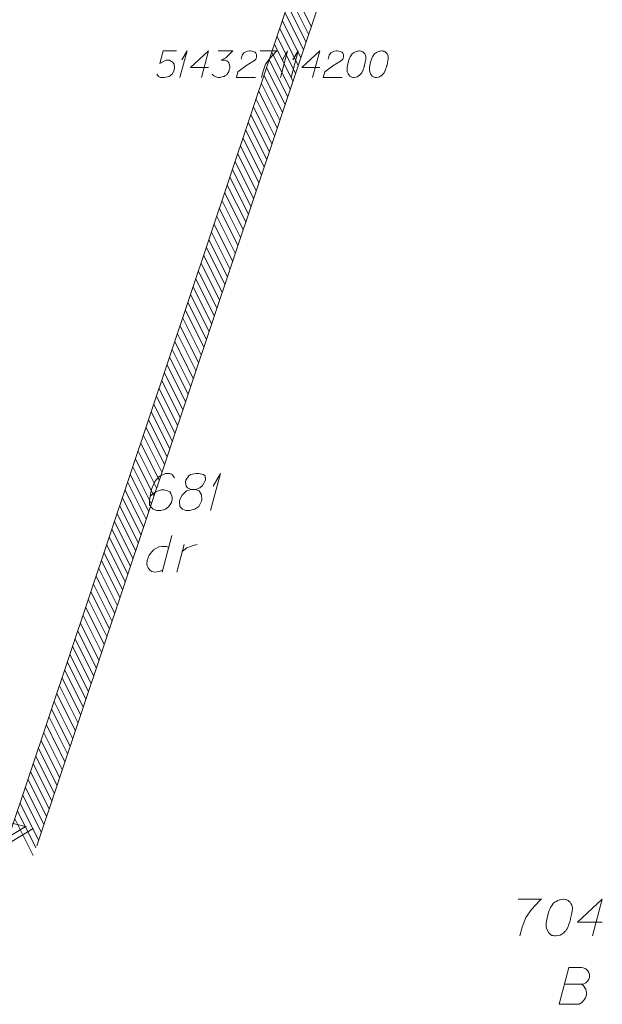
# Model space of a CAD drawing. Header units: metres. Extents: x 5555129 to 5556676, y 5635595 to 5636517.
# Tile 276 of 286: x 5556653 to 5556673, y 5636133 to 5636167. Entities that reach past the tile are written whole.
import ezdxf

# ---------------------------------------------------------------- set-up
doc = ezdxf.new("R2010")
doc.units = ezdxf.units.M
doc.header["$MEASUREMENT"] = 0
doc.linetypes.add('PRZER1-1', pattern=[2, 1, -1])
doc.layers.add('#zakres', color=7, linetype='Continuous', lineweight=18)
for name, color, linetype, lineweight, true_color in [('GESDZI_O', 7, 'Continuous', 18, 0x0a0909), ('GESUZY_O', 7, 'PRZER1-1', 18, 0x008000), ('GSPPS3_O', 7, 'Continuous', 18, 0x0a0909)]:
    doc.layers.add(name, color=color, linetype=linetype, lineweight=lineweight, true_color=true_color)

# ---------------------------------------------------------------- blocks, each defined once
blk = doc.blocks.new('*U1718')
at = {"layer": 'GSPPS3_O', "color": 7, "linetype": 'ByBlock', "lineweight": 18}
for q in [(5555543.829, 5636406.33), (5555543.893, 5636406.925)]:
    blk.add_line((5555544.07, 5636407.23), q, dxfattribs=at)
blk = doc.blocks.new('*U1719')
at = {"layer": 'GSPPS3_O', "color": 7, "linetype": 'ByBlock', "lineweight": 18}
for q in [(5555547.238, 5636406.33), (5555547.302, 5636406.925)]:
    blk.add_line((5555547.479, 5636407.23), q, dxfattribs=at)
blk = doc.blocks.new('*U1720')
at = {"layer": 'GSPPS3_O', "color": 7, "linetype": 'ByBlock', "lineweight": 18}
for q in [(5555547.599, 5636406.33), (5555547.663, 5636406.925)]:
    blk.add_line((5555547.84, 5636407.23), q, dxfattribs=at)
blk = doc.blocks.new('*U1797')
at = {"layer": 'GESUZY_O', "color": 96, "linetype": 'ByBlock', "lineweight": 18, "true_color": 0x008000}
blk.add_line((5555543.554, 5636390.786), (5555543.229, 5636389.536), dxfattribs=at)
at = {"layer": 'GESUZY_O', "color": 96, "linetype": 'ByBlock', "lineweight": 18, "true_color": 0x008000, "flags": 128}
blk.add_lwpolyline([(5555543.446, 5636390.372), (5555543.377, 5636390.412), (5555543.21, 5636390.412), (5555543.111, 5636390.392), (5555542.934, 5636390.294), (5555542.786, 5636390.116), (5555542.718, 5636389.929), (5555542.708, 5636389.831), (5555542.718, 5636389.752), (5555542.747, 5636389.683), (5555542.806, 5636389.605), (5555542.875, 5636389.555), (5555542.983, 5636389.536), (5555543.062, 5636389.546), (5555543.141, 5636389.555), (5555543.249, 5636389.614)], dxfattribs=at)
blk = doc.blocks.new('*U1798')
at = {"layer": 'GESUZY_O', "color": 96, "linetype": 'ByBlock', "lineweight": 18, "true_color": 0x008000}
blk.add_line((5555543.721, 5636389.536), (5555543.967, 5636390.471), dxfattribs=at)
at = {"layer": 'GESUZY_O', "color": 96, "linetype": 'ByBlock', "lineweight": 18, "true_color": 0x008000, "flags": 128}
blk.add_lwpolyline([(5555543.908, 5636390.244), (5555543.957, 5636390.284), (5555544.066, 5636390.362), (5555544.184, 5636390.412), (5555544.272, 5636390.441), (5555544.41, 5636390.471)], dxfattribs=at)
blk = doc.blocks.new('*U1800')
at = {"layer": 'GESDZI_O', "color": 96, "linetype": 'ByBlock', "lineweight": 18}
for q in [(5555544.868, 5636391.631), (5555544.957, 5636392.458)]:
    blk.add_line((5555545.203, 5636392.881), q, dxfattribs=at)

msp = doc.modelspace()

# ---------------------------------------------------------------- linework, layer by layer
at = {"layer": '#zakres', "color": 134, "linetype": 'Continuous', "lineweight": 18}
for p, q in [((5556652.59743, 5636138.87623), (5556667.19743, 5636182.46623)), ((5556653.54565, 5636138.55863), (5556668.14565, 5636182.14863)), ((5556662.85446, 5636166.36697), (5556662.23017, 5636167.62007)), ((5556662.76553, 5636166.10146), (5556662.14124, 5636167.35456)), ((5556662.58767, 5636165.57046), (5556661.96338, 5636166.82356)), ((5556662.6766, 5636165.83596), (5556662.05231, 5636167.08906)), ((5556662.49875, 5636165.30495), (5556661.87446, 5636166.55806)), ((5556662.40982, 5636165.03945), (5556661.78553, 5636166.29255)), ((5556662.32089, 5636164.77395), (5556661.6966, 5636166.02705)), ((5556662.14304, 5636164.24294), (5556661.51875, 5636165.49604)), ((5556662.23196, 5636164.50844), (5556661.60767, 5636165.76155)), ((5556662.05411, 5636163.97744), (5556661.42982, 5636165.23054)), ((5556661.96518, 5636163.71194), (5556661.34089, 5636164.96504)), ((5556661.87625, 5636163.44643), (5556661.25196, 5636164.69953)), ((5556661.6984, 5636162.91543), (5556661.07411, 5636164.16853)), ((5556661.78733, 5636163.18093), (5556661.16304, 5636164.43403)), ((5556661.60947, 5636162.64992), (5556660.98518, 5636163.90302)), ((5556661.52054, 5636162.38442), (5556660.89625, 5636163.63752)), ((5556661.43162, 5636162.11892), (5556660.80733, 5636163.37202)), ((5556661.25376, 5636161.58791), (5556660.62947, 5636162.84101)), ((5556661.34269, 5636161.85341), (5556660.7184, 5636163.10651)), ((5556661.16483, 5636161.32241), (5556660.54055, 5636162.57551)), ((5556661.07591, 5636161.0569), (5556660.45162, 5636162.31001)), ((5556660.98698, 5636160.7914), (5556660.36269, 5636162.0445)), ((5556660.80913, 5636160.26039), (5556660.18484, 5636161.5135)), ((5556660.89805, 5636160.5259), (5556660.27376, 5636161.779)), ((5556660.7202, 5636159.99489), (5556660.09591, 5636161.24799)), ((5556660.63127, 5636159.72939), (5556660.00698, 5636160.98249)), ((5556660.54234, 5636159.46389), (5556659.91805, 5636160.71699)), ((5556660.36449, 5636158.93288), (5556659.7402, 5636160.18598)), ((5556660.45342, 5636159.19838), (5556659.82913, 5636160.45148)), ((5556660.27556, 5636158.66738), (5556659.65127, 5636159.92048)), ((5556660.18663, 5636158.40187), (5556659.56234, 5636159.65497)), ((5556660.00878, 5636157.87087), (5556659.38449, 5636159.12397)), ((5556660.09771, 5636158.13637), (5556659.47342, 5636159.38947)), ((5556659.91985, 5636157.60536), (5556659.29556, 5636158.85846)), ((5556659.83092, 5636157.33986), (5556659.20663, 5636158.59296)), ((5556659.742, 5636157.07436), (5556659.11771, 5636158.32746)), ((5556659.56414, 5636156.54335), (5556658.93985, 5636157.79645)), ((5556659.65307, 5636156.80885), (5556659.02878, 5636158.06195)), ((5556659.47521, 5636156.27785), (5556658.85092, 5636157.53095)), ((5556659.38629, 5636156.01234), (5556658.762, 5636157.26545)), ((5556659.29736, 5636155.74684), (5556658.67307, 5636156.99994)), ((5556659.1195, 5636155.21583), (5556658.49521, 5636156.46894)), ((5556659.20843, 5636155.48134), (5556658.58414, 5636156.73444)), ((5556659.03058, 5636154.95033), (5556658.40629, 5636156.20343)), ((5556658.94165, 5636154.68483), (5556658.31736, 5636155.93793)), ((5556658.85272, 5636154.41933), (5556658.22843, 5636155.67243)), ((5556658.67487, 5636153.88832), (5556658.05058, 5636155.14142)), ((5556658.76379, 5636154.15382), (5556658.13951, 5636155.40692)), ((5556658.58594, 5636153.62282), (5556657.96165, 5636154.87592)), ((5556658.49701, 5636153.35731), (5556657.87272, 5636154.61041)), ((5556658.40809, 5636153.09181), (5556657.7838, 5636154.34491)), ((5556658.23023, 5636152.5608), (5556657.60594, 5636153.8139)), ((5556658.31916, 5636152.82631), (5556657.69487, 5636154.07941)), ((5556658.1413, 5636152.2953), (5556657.51701, 5636153.5484)), ((5556658.05238, 5636152.0298), (5556657.42809, 5636153.2829)), ((5556657.96345, 5636151.76429), (5556657.33916, 5636153.0174)), ((5556657.78559, 5636151.23329), (5556657.1613, 5636152.48639)), ((5556657.87452, 5636151.49879), (5556657.25023, 5636152.75189)), ((5556657.69667, 5636150.96778), (5556657.07238, 5636152.22089)), ((5556657.60774, 5636150.70228), (5556656.98345, 5636151.95538)), ((5556657.51881, 5636150.43678), (5556656.89452, 5636151.68988)), ((5556657.34096, 5636149.90577), (5556656.71667, 5636151.15887)), ((5556657.42988, 5636150.17128), (5556656.80559, 5636151.42438)), ((5556657.25203, 5636149.64027), (5556656.62774, 5636150.89337)), ((5556657.1631, 5636149.37477), (5556656.53881, 5636150.62787)), ((5556656.98525, 5636148.84376), (5556656.36096, 5636150.09686)), ((5556657.07417, 5636149.10926), (5556656.44988, 5636150.36236)), ((5556656.89632, 5636148.57826), (5556656.27203, 5636149.83136)), ((5556656.80739, 5636148.31275), (5556656.1831, 5636149.56585)), ((5556656.71846, 5636148.04725), (5556656.09417, 5636149.30035)), ((5556656.54061, 5636147.51624), (5556655.91632, 5636148.76935)), ((5556656.62954, 5636147.78175), (5556656.00525, 5636149.03485)), ((5556656.45168, 5636147.25074), (5556655.82739, 5636148.50384)), ((5556656.36275, 5636146.98524), (5556655.73847, 5636148.23834)), ((5556656.27383, 5636146.71973), (5556655.64954, 5636147.97284)), ((5556656.09597, 5636146.18873), (5556655.47168, 5636147.44183)), ((5556656.1849, 5636146.45423), (5556655.56061, 5636147.70733)), ((5556656.00704, 5636145.92323), (5556655.38276, 5636147.17633)), ((5556655.91812, 5636145.65772), (5556655.29383, 5636146.91082)), ((5556655.82919, 5636145.39222), (5556655.2049, 5636146.64532)), ((5556655.65134, 5636144.86121), (5556655.02705, 5636146.11431)), ((5556655.74026, 5636145.12672), (5556655.11597, 5636146.37982)), ((5556655.56241, 5636144.59571), (5556654.93812, 5636145.84881)), ((5556655.47348, 5636144.33021), (5556654.84919, 5636145.58331)), ((5556628.89178, 5636145.22276), (5556653.19178, 5636139.20276)), ((5556655.38455, 5636144.0647), (5556654.76026, 5636145.3178)), ((5556655.2067, 5636143.5337), (5556654.58241, 5636144.7868)), ((5556655.29563, 5636143.7992), (5556654.67134, 5636145.0523)), ((5556655.11777, 5636143.26819), (5556654.49348, 5636144.52129)), ((5556655.02884, 5636143.00269), (5556654.40455, 5636144.25579)), ((5556654.93992, 5636142.73719), (5556654.31563, 5636143.99029)), ((5556654.76206, 5636142.20618), (5556654.13777, 5636143.45928)), ((5556654.85099, 5636142.47168), (5556654.2267, 5636143.72479)), ((5556654.67313, 5636141.94068), (5556654.04884, 5636143.19378)), ((5556654.58421, 5636141.67517), (5556653.95992, 5636142.92828)), ((5556654.49528, 5636141.40967), (5556653.87099, 5636142.66277)), ((5556654.31742, 5636140.87867), (5556653.69313, 5636142.13177)), ((5556654.40635, 5636141.14417), (5556653.78206, 5636142.39727)), ((5556654.2285, 5636140.61316), (5556653.60421, 5636141.86626)), ((5556654.13957, 5636140.34766), (5556653.51528, 5636141.60076)), ((5556654.05064, 5636140.08216), (5556653.42635, 5636141.33526)), ((5556653.87279, 5636139.55115), (5556653.2485, 5636140.80425)), ((5556653.96171, 5636139.81665), (5556653.33743, 5636141.06975)), ((5556653.78386, 5636139.28565), (5556653.15957, 5636140.53875)), ((5556653.69493, 5636139.02014), (5556653.07064, 5636140.27324)), ((5556653.51708, 5636138.48914), (5556652.89279, 5636139.74224)), ((5556653.606, 5636138.75464), (5556652.98172, 5636140.00774)), ((5556653.42815, 5636138.22363), (5556652.80386, 5636139.47674)), ((5556651.95317, 5636138.48456), (5556653.15212, 5636139.20741)), ((5556652.22495, 5636138.41723), (5556653.4239, 5636139.14008))]:
    msp.add_line(p, q, dxfattribs=at)
at = {"layer": 'GESDZI_O', "color": 96, "linetype": 'Continuous', "lineweight": 18, "flags": 128}
for points in [[(5556658.21958, 5636151.05084), (5556658.14084, 5636151.15902), (5556658.05234, 5636151.18863), (5556657.91455, 5636151.18863), (5556657.81614, 5636151.14926), (5556657.75708, 5636151.12957), (5556657.7078, 5636151.09997), (5556657.55033, 5636150.92282), (5556657.44214, 5636150.68661), (5556657.41254, 5636150.55874), (5556657.37317, 5636150.27325), (5556657.37317, 5636150.1257), (5556657.41254, 5636150.06665), (5556657.49128, 5636149.98791), (5556657.52088, 5636149.96823), (5556657.6193, 5636149.93863), (5556657.74717, 5636149.93863), (5556657.84558, 5636149.95831), (5556657.91455, 5636149.97799), (5556658.01297, 5636150.05673), (5556658.11139, 5636150.2142), (5556658.14084, 5636150.31262), (5556658.14084, 5636150.39135), (5556658.09171, 5636150.51937), (5556658.05234, 5636150.56851), (5556657.98337, 5636150.60788), (5556657.86527, 5636150.63748), (5556657.77677, 5636150.63748), (5556657.66843, 5636150.60788), (5556657.59961, 5636150.57843), (5556657.48151, 5636150.49969), (5556657.42246, 5636150.4504), (5556657.39286, 5636150.42096)], [(5556658.78049, 5636150.64724), (5556658.91828, 5636150.64724), (5556658.95765, 5636150.65716), (5556659.07575, 5636150.70629), (5556659.1644, 5636150.78503), (5556659.26282, 5636150.9721), (5556659.2529, 5636151.10989), (5556659.18409, 5636151.15902), (5556659.0463, 5636151.18863), (5556658.94788, 5636151.18863), (5556658.76081, 5636151.15902), (5556658.70176, 5636151.10989), (5556658.60334, 5636150.96218), (5556658.59357, 5636150.91305), (5556658.61325, 5636150.76535), (5556658.65262, 5636150.70629), (5556658.78049, 5636150.64724), (5556658.62302, 5636150.60788), (5556658.47547, 5636150.46032), (5556658.39673, 5636150.31262), (5556658.38681, 5636150.26348), (5556658.39673, 5636150.07641), (5556658.48523, 5636149.97799), (5556658.60334, 5636149.93863), (5556658.72144, 5636149.93863), (5556658.90851, 5636149.98791), (5556659.0463, 5636150.07641), (5556659.1348, 5636150.25357), (5556659.14472, 5636150.31262), (5556659.1348, 5636150.47009), (5556659.05606, 5636150.60788), (5556658.91828, 5636150.64724)], [(5556669.86955, 5636136.74933), (5556670.65691, 5636136.74933), (5556670.60777, 5636136.70004), (5556670.32228, 5636136.39502), (5556670.12544, 5636136.11944), (5556670.00734, 5636135.79458), (5556669.92861, 5636135.49933)], [(5556671.41466, 5636136.74933), (5556671.39498, 5636136.74933), (5556671.33592, 5636136.73941), (5556671.29656, 5636136.72964), (5556671.26711, 5636136.71972), (5556671.21782, 5636136.70004), (5556671.15877, 5636136.67059), (5556671.10964, 5636136.64099), (5556671.06035, 5636136.60162), (5556671.0309, 5636136.56225), (5556671.0013, 5636136.51312), (5556670.97185, 5636136.46383), (5556670.94225, 5636136.40478), (5556670.92256, 5636136.36541), (5556670.90288, 5636136.30636), (5556670.87343, 5636136.20794), (5556670.84383, 5636136.06039), (5556670.82414, 5636135.94229), (5556670.82414, 5636135.83395), (5556670.83406, 5636135.75522), (5556670.87343, 5636135.66671), (5556670.90288, 5636135.61743), (5556670.95217, 5636135.55838), (5556671.01122, 5636135.51901), (5556671.04067, 5636135.50924), (5556671.09972, 5636135.49933), (5556671.149, 5636135.49933), (5556671.22774, 5636135.50924), (5556671.29656, 5636135.52893), (5556671.34584, 5636135.55838), (5556671.41466, 5636135.60766), (5556671.44426, 5636135.63711), (5556671.48363, 5636135.67648), (5556671.51308, 5636135.71585), (5556671.53276, 5636135.74545), (5556671.55245, 5636135.79458), (5556671.56236, 5636135.81427), (5556671.58205, 5636135.86355), (5556671.60173, 5636135.9226), (5556671.62142, 5636135.98166), (5556671.63118, 5636136.02102), (5556671.6411, 5636136.05047), (5556671.65087, 5636136.08984), (5556671.67055, 5636136.17849), (5556671.68047, 5636136.22763), (5556671.69023, 5636136.27691), (5556671.70015, 5636136.34573), (5556671.70992, 5636136.43438), (5556671.70992, 5636136.46383), (5556671.70015, 5636136.5032), (5556671.69023, 5636136.54257), (5556671.66078, 5636136.60162), (5556671.63118, 5636136.64099), (5556671.60173, 5636136.67059), (5556671.56236, 5636136.70004), (5556671.523, 5636136.71972), (5556671.4934, 5636136.72964), (5556671.46395, 5636136.73941), (5556671.41466, 5636136.74933)], [(5556672.72356, 5636135.96197), (5556671.87715, 5636135.96197), (5556672.72356, 5636136.74933), (5556672.38893, 5636135.49933)]]:
    msp.add_lwpolyline(points, dxfattribs=at)
at = {"layer": 'GESUZY_O', "color": 96, "linetype": 'Continuous', "lineweight": 18, "true_color": 0x008000, "flags": 128}
msp.add_lwpolyline([(5556671.44456, 5636133.85771), (5556672.03508, 5636133.85771), (5556672.07445, 5636133.86748), (5556672.16295, 5636133.90684), (5556672.23192, 5636133.97581), (5556672.27129, 5636134.03486), (5556672.29097, 5636134.09392), (5556672.29097, 5636134.12337), (5556672.29097, 5636134.16273), (5556672.29097, 5636134.19234), (5556672.27129, 5636134.26115), (5556672.23192, 5636134.31044), (5556672.17287, 5636134.36949), (5556672.14326, 5636134.38917), (5556672.1039, 5636134.40886), (5556672.07445, 5636134.41862), (5556672.0154, 5636134.42854), (5556671.59212, 5636134.42854), (5556671.25749, 5636133.17854), (5556671.90706, 5636133.17854), (5556671.93666, 5636133.18846), (5556671.99571, 5636133.21791), (5556672.02516, 5636133.23759), (5556672.11382, 5636133.32625), (5556672.15318, 5636133.39506), (5556672.16295, 5636133.42467), (5556672.18263, 5636133.5034), (5556672.18263, 5636133.58214), (5556672.17287, 5636133.64119), (5556672.16295, 5636133.68056), (5556672.1335, 5636133.73961), (5556672.09413, 5636133.79866), (5556672.07445, 5636133.81834), (5556672.03508, 5636133.85771)], dxfattribs=at)
at = {"layer": 'GSPPS3_O', "color": 7, "linetype": 'Continuous', "lineweight": 18, "flags": 128}
for points in [[(5556658.28061, 5636165.53743), (5556657.83413, 5636165.53743), (5556657.72075, 5636165.11226), (5556657.9263, 5636165.2185), (5556658.04671, 5636165.2185), (5556658.14592, 5636165.15478), (5556658.20261, 5636165.08392), (5556658.21678, 5636164.9634), (5556658.19558, 5636164.84299), (5556658.13889, 5636164.74378), (5556658.03968, 5636164.66578), (5556657.86961, 5636164.63743), (5556657.74206, 5636164.63743), (5556657.67823, 5636164.66578), (5556657.62154, 5636164.74378)], [(5556659.37177, 5636164.97054), (5556658.76236, 5636164.97054), (5556659.37177, 5636165.53743), (5556659.13084, 5636164.63743)], [(5556659.69774, 5636165.53743), (5556660.19377, 5636165.53743), (5556659.95987, 5636165.2965), (5556659.80398, 5636165.2185), (5556659.93153, 5636165.2185), (5556659.95987, 5636165.21147), (5556659.97404, 5636165.20433), (5556659.98822, 5636165.1973), (5556660.00239, 5636165.19016), (5556660.03073, 5636165.16895), (5556660.04491, 5636165.14764), (5556660.05908, 5636165.12643), (5556660.06622, 5636165.10512), (5556660.08039, 5636165.05557), (5556660.08742, 5636165.01306), (5556660.08742, 5636164.99174), (5556660.08742, 5636164.9634), (5556660.08039, 5636164.92088), (5556660.07325, 5636164.89254), (5556660.06622, 5636164.86419), (5556660.05908, 5636164.84299), (5556660.05205, 5636164.82881), (5556660.04491, 5636164.81464), (5556660.03787, 5636164.80047), (5556660.0237, 5636164.77916), (5556660.00239, 5636164.75081), (5556659.98119, 5636164.72961), (5556659.96701, 5636164.71544), (5556659.9457, 5636164.70126), (5556659.9245, 5636164.68709), (5556659.89615, 5636164.67292), (5556659.88198, 5636164.66578), (5556659.83232, 5636164.65161), (5556659.7898, 5636164.64457), (5556659.76146, 5636164.63743), (5556659.71191, 5636164.63743), (5556659.65522, 5636164.64457), (5556659.63391, 5636164.65161), (5556659.6127, 5636164.65875), (5556659.59139, 5636164.66578), (5556659.57019, 5636164.67995), (5556659.54887, 5636164.69412), (5556659.5135, 5636164.72247), (5556659.49218, 5636164.75081)], [(5556660.47722, 5636165.25399), (5556660.51259, 5636165.38857), (5556660.56928, 5636165.4736), (5556660.63311, 5636165.50909), (5556660.69683, 5636165.53029), (5556660.74649, 5636165.53743), (5556660.78187, 5636165.53743), (5556660.8457, 5636165.53029), (5556660.88822, 5636165.51612), (5556660.90942, 5636165.50909), (5556660.95194, 5636165.48777), (5556660.97325, 5636165.45943), (5556660.98742, 5636165.43109), (5556660.99445, 5636165.40988), (5556661.0016, 5636165.38154), (5556661.0016, 5636165.34605), (5556660.99445, 5636165.31068), (5556660.98742, 5636165.28936), (5556660.97325, 5636165.26102), (5556660.95194, 5636165.23267), (5556660.93073, 5636165.21147), (5556660.64015, 5636165.03426), (5556660.36384, 5636164.82881), (5556660.31418, 5636164.63743), (5556660.95908, 5636164.63743)], [(5556661.12201, 5636165.53743), (5556661.6889, 5636165.53743), (5556661.65352, 5636165.50195), (5556661.44797, 5636165.28233), (5556661.30625, 5636165.08392), (5556661.22121, 5636164.85002), (5556661.16452, 5636164.63743)], [(5556663.1414, 5636164.97054), (5556662.53199, 5636164.97054), (5556663.1414, 5636165.53743), (5556662.90047, 5636164.63743)], [(5556663.42485, 5636165.25399), (5556663.46023, 5636165.38857), (5556663.51692, 5636165.4736), (5556663.58075, 5636165.50909), (5556663.64447, 5636165.53029), (5556663.69412, 5636165.53743), (5556663.7295, 5636165.53743), (5556663.79333, 5636165.53029), (5556663.83585, 5636165.51612), (5556663.85705, 5636165.50909), (5556663.89957, 5636165.48777), (5556663.92088, 5636165.45943), (5556663.93505, 5636165.43109), (5556663.94209, 5636165.40988), (5556663.94923, 5636165.38154), (5556663.94923, 5636165.34605), (5556663.94209, 5636165.31068), (5556663.93505, 5636165.28936), (5556663.92088, 5636165.26102), (5556663.89957, 5636165.23267), (5556663.87837, 5636165.21147), (5556663.58778, 5636165.03426), (5556663.31147, 5636164.82881), (5556663.26181, 5636164.63743), (5556663.90671, 5636164.63743)], [(5556664.49481, 5636165.53743), (5556664.48064, 5636165.53743), (5556664.43812, 5636165.53029), (5556664.40977, 5636165.52326), (5556664.38857, 5636165.51612), (5556664.35308, 5636165.50195), (5556664.31057, 5636165.48074), (5556664.27519, 5636165.45943), (5556664.23971, 5636165.43109), (5556664.2185, 5636165.40274), (5556664.19719, 5636165.36736), (5556664.17599, 5636165.33188), (5556664.15467, 5636165.28936), (5556664.1405, 5636165.26102), (5556664.12633, 5636165.2185), (5556664.10512, 5636165.14764), (5556664.08381, 5636165.0414), (5556664.06964, 5636164.95637), (5556664.06964, 5636164.87836), (5556664.07678, 5636164.82167), (5556664.10512, 5636164.75795), (5556664.12633, 5636164.72247), (5556664.16181, 5636164.67995), (5556664.20433, 5636164.65161), (5556664.22553, 5636164.64457), (5556664.26805, 5636164.63743), (5556664.30354, 5636164.63743), (5556664.36023, 5636164.64457), (5556664.40977, 5636164.65875), (5556664.44526, 5636164.67995), (5556664.49481, 5636164.71544), (5556664.51612, 5636164.73664), (5556664.54447, 5636164.76498), (5556664.56567, 5636164.79333), (5556664.57984, 5636164.81464), (5556664.59401, 5636164.85002), (5556664.60116, 5636164.86419), (5556664.61533, 5636164.89968), (5556664.6295, 5636164.94219), (5556664.64367, 5636164.98471), (5556664.6507, 5636165.01306), (5556664.65785, 5636165.03426), (5556664.66488, 5636165.0626), (5556664.67905, 5636165.12643), (5556664.68619, 5636165.16181), (5556664.69322, 5636165.1973), (5556664.70036, 5636165.24684), (5556664.70739, 5636165.31068), (5556664.70739, 5636165.33188), (5556664.70036, 5636165.36022), (5556664.69322, 5636165.38857), (5556664.67202, 5636165.43109), (5556664.6507, 5636165.45943), (5556664.6295, 5636165.48074), (5556664.60116, 5636165.50195), (5556664.57281, 5636165.51612), (5556664.5515, 5636165.52326), (5556664.53029, 5636165.53029), (5556664.49481, 5636165.53743)], [(5556665.25297, 5636165.53743), (5556665.2388, 5636165.53743), (5556665.19629, 5636165.53029), (5556665.16794, 5636165.52326), (5556665.14674, 5636165.51612), (5556665.11125, 5636165.50195), (5556665.06873, 5636165.48074), (5556665.03336, 5636165.45943), (5556664.99787, 5636165.43109), (5556664.97667, 5636165.40274), (5556664.95536, 5636165.36736), (5556664.93415, 5636165.33188), (5556664.91284, 5636165.28936), (5556664.89867, 5636165.26102), (5556664.88449, 5636165.2185), (5556664.86329, 5636165.14764), (5556664.84198, 5636165.0414), (5556664.8278, 5636164.95637), (5556664.8278, 5636164.87836), (5556664.83494, 5636164.82167), (5556664.86329, 5636164.75795), (5556664.88449, 5636164.72247), (5556664.91998, 5636164.67995), (5556664.9625, 5636164.65161), (5556664.9837, 5636164.64457), (5556665.02622, 5636164.63743), (5556665.0617, 5636164.63743), (5556665.11839, 5636164.64457), (5556665.16794, 5636164.65875), (5556665.20343, 5636164.67995), (5556665.25297, 5636164.71544), (5556665.27429, 5636164.73664), (5556665.30263, 5636164.76498), (5556665.32384, 5636164.79333), (5556665.33801, 5636164.81464), (5556665.35218, 5636164.85002), (5556665.35932, 5636164.86419), (5556665.37349, 5636164.89968), (5556665.38767, 5636164.94219), (5556665.40184, 5636164.98471), (5556665.40887, 5636165.01306), (5556665.41601, 5636165.03426), (5556665.42304, 5636165.0626), (5556665.43722, 5636165.12643), (5556665.44436, 5636165.16181), (5556665.45139, 5636165.1973), (5556665.45853, 5636165.24684), (5556665.46556, 5636165.31068), (5556665.46556, 5636165.33188), (5556665.45853, 5636165.36022), (5556665.45139, 5636165.38857), (5556665.43018, 5636165.43109), (5556665.40887, 5636165.45943), (5556665.38767, 5636165.48074), (5556665.35932, 5636165.50195), (5556665.33098, 5636165.51612), (5556665.30966, 5636165.52326), (5556665.28846, 5636165.53029), (5556665.25297, 5636165.53743)]]:
    msp.add_lwpolyline(points, dxfattribs=at)

# ---------------------------------------------------------------- block references
at = {"layer": 'GESDZI_O', "color": 96, "linetype": 'Continuous', "lineweight": 18}
msp.add_blockref('*U1800', (1114.57154, -241.69257), dxfattribs=at)
at = {"layer": 'GESUZY_O', "color": 96, "linetype": 'Continuous', "lineweight": 18, "true_color": 0x008000}
for name in ['*U1797', '*U1798']:
    msp.add_blockref(name, (1114.57154, -241.69257), dxfattribs=at)
at = {"layer": 'GSPPS3_O', "color": 7, "linetype": 'Continuous', "lineweight": 18}
for name in ['*U1718', '*U1719', '*U1720']:
    msp.add_blockref(name, (1114.57154, -241.69257), dxfattribs=at)

doc.saveas('drawing.dxf')
